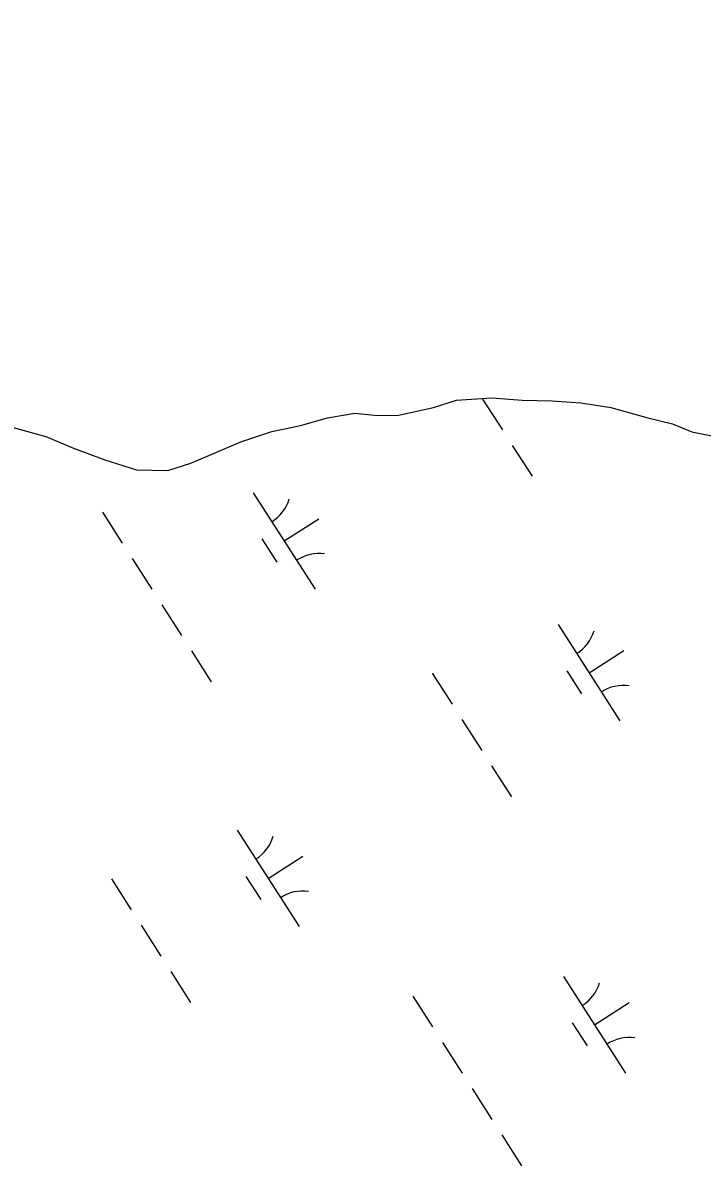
# Model space of a CAD drawing. Extents: x 3962991 to 3983549, y 181631 to 204078.
# Drawn here: x 3973929.5 to 3974225.9, y 198181.6 to 198681.6 of the extents above; entities that cross this region are included whole.
import ezdxf

# ---------------------------------------------------------------- set-up
doc = ezdxf.new("R2010")
doc.units = 0
for name, color, linetype in [('V-ANNO-MASK', 7, 'Continuous'), ('V-TOPO-GNAM-IDEN', 7, 'Continuous'), ('V-WETL-SWMP', 7, 'Continuous')]:
    doc.layers.add(name, color=color, linetype=linetype)

msp = doc.modelspace()

# ---------------------------------------------------------------- linework, layer by layer
at = {"layer": 'V-WETL-SWMP'}
for p, q in [((3974108.75, 198513.71), (3974118.79, 198516.9)), ((3974118.79, 198516.9), (3974134.23, 198517.84)), ((3974130.12, 198517.36), (3974138.75, 198503.89)), ((3974134.23, 198517.84), (3974147.34, 198516.95)), ((3974147.34, 198516.95), (3974160.43, 198516.64)), ((3974160.43, 198516.64), (3974172.94, 198515.73)), ((3974172.94, 198515.73), (3974186.08, 198513.64)), ((3974062.46, 198509.11), (3974074.31, 198511.16)), ((3974074.31, 198511.16), (3974084.44, 198510.19)), ((3974093.36, 198510.39), (3974108.75, 198513.71)), ((3974186.08, 198513.64), (3974202.23, 198509.24)), ((3973917.37, 198507.07), (3973939.51, 198501.02)), ((3974038.2, 198503.22), (3974050.63, 198505.87)), ((3974050.63, 198505.87), (3974062.46, 198509.11)), ((3974084.44, 198510.19), (3974093.36, 198510.39)), ((3974202.23, 198509.24), (3974213, 198506.51)), ((3974213, 198506.51), (3974221.4, 198503.13)), ((3973939.51, 198501.02), (3973951.52, 198495.94)), ((3974024.62, 198498.75), (3974038.2, 198503.22)), ((3974221.4, 198503.13), (3974234.55, 198500.44)), ((3973951.52, 198495.94), (3973965.31, 198490.89)), ((3974002.82, 198489.35), (3974024.62, 198498.75)), ((3974143.07, 198497.15), (3974151.71, 198483.68)), ((3973965.31, 198490.89), (3973979.09, 198486.44)), ((3973979.09, 198486.44), (3973992.78, 198486.15)), ((3973992.78, 198486.15), (3974002.82, 198489.35)), ((3974030.06, 198476.47), (3974057.05, 198434.38)), ((3973964.18, 198467.99), (3973972.82, 198454.52)), ((3974043.55, 198455.42), (3974058.71, 198465.14)), ((3974033.82, 198456.31), (3974040.3, 198446.21)), ((3973977.13, 198447.79), (3973985.77, 198434.32)), ((3973990.09, 198427.58), (3973998.72, 198414.11)), ((3974163.09, 198418.93), (3974190.07, 198376.83)), ((3974003.04, 198407.38), (3974011.68, 198393.91)), ((3974176.58, 198397.88), (3974191.73, 198407.59)), ((3974108.18, 198397.63), (3974116.82, 198384.16)), ((3974166.85, 198398.77), (3974173.32, 198388.66)), ((3974121.13, 198377.42), (3974129.77, 198363.95)), ((3974134.09, 198357.22), (3974142.72, 198343.75)), ((3974023.05, 198329.15), (3974050.04, 198287.06)), ((3974036.55, 198308.11), (3974051.7, 198317.82)), ((3973968.15, 198307.86), (3973976.78, 198294.39)), ((3974026.81, 198308.99), (3974033.29, 198298.89)), ((3973981.1, 198287.65), (3973989.74, 198274.18)), ((3973994.06, 198267.45), (3974002.69, 198253.98)), ((3974165.5, 198265.2), (3974192.49, 198223.11)), ((3974099.62, 198256.73), (3974108.26, 198243.26)), ((3974179, 198244.16), (3974194.15, 198253.87)), ((3974169.26, 198245.04), (3974175.74, 198234.94)), ((3974112.58, 198236.52), (3974121.21, 198223.05)), ((3974125.53, 198216.32), (3974134.16, 198202.85)), ((3974138.48, 198196.11), (3974147.12, 198182.64))]:
    msp.add_line(p, q, dxfattribs=at)
for centre, start, end in [((3974028.85, 198478.8), 301.8919, 343.4355), ((3974058.66, 198432.3), 81.8919, 123.4355), ((3974161.87, 198421.26), 301.8919, 343.4355), ((3974191.69, 198374.75), 81.8919, 123.4355), ((3974021.84, 198331.49), 301.8919, 343.4355), ((3974051.65, 198284.98), 81.8919, 123.4355), ((3974164.29, 198267.54), 301.8919, 343.4355), ((3974194.1, 198221.03), 81.8919, 123.4355)]:
    msp.add_arc(centre, 17.62, start, end, dxfattribs=at)

# ---------------------------------------------------------------- texts
at = {"layer": 'V-ANNO-MASK'}
msp.add_text('PLAQUEMINES', height=99.9998, rotation=302.6654, dxfattribs=at).set_placement((3973462.59, 198636.86))
at = {"layer": 'V-TOPO-GNAM-IDEN'}
msp.add_text('PLAQUEMINES', height=99.9998, rotation=302.6654, dxfattribs=at).set_placement((3973462.59, 198636.86))

doc.saveas('drawing.dxf')
